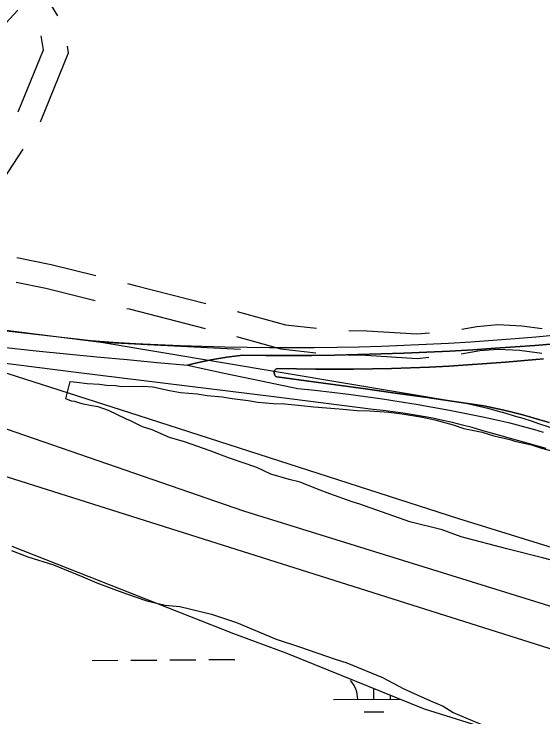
# Model space of a CAD drawing. Extents: x 3568792 to 3606828, y 529143 to 554785.
# Drawn here: x 3600708 to 3601360, y 538044 to 538911 of the extents above; entities that cross this region are included whole.
import ezdxf

# ---------------------------------------------------------------- set-up
doc = ezdxf.new("R2010")
doc.units = 0
for name, color, linetype in [('V-BRDG-OTLN', 7, 'Continuous'), ('V-ROAD-CNTR', 7, 'Continuous'), ('V-SITE-VEGE', 7, 'Continuous'), ('V-TOPO-SHOR', 7, 'Continuous'), ('V-WETL-SWMP', 7, 'Continuous')]:
    doc.layers.add(name, color=color, linetype=linetype)

msp = doc.modelspace()

# ---------------------------------------------------------------- linework, layer by layer
at = {"layer": 'V-BRDG-OTLN'}
for p, q in [((3600453.34, 538548.71), (3600802.8, 538508.34)), ((3601351.68, 538513.03), (3601377.12, 538515.42)), ((3600802.8, 538508.34), (3600830.3, 538506.52)), ((3600830.3, 538506.52), (3600857.82, 538504.92)), ((3601243.67, 538505.25), (3601271.2, 538506.9)), ((3601271.2, 538506.9), (3601298.72, 538508.76)), ((3601298.72, 538508.76), (3601326.22, 538510.84)), ((3601326.22, 538510.84), (3601351.68, 538513.03)), ((3600784.3, 538469.24), (3600536.42, 538500.4)), ((3600857.82, 538504.92), (3600885.36, 538503.54)), ((3600885.36, 538503.54), (3600912.9, 538502.37)), ((3600912.9, 538502.37), (3600940.46, 538501.42)), ((3600940.46, 538501.42), (3600968.02, 538500.69)), ((3600968.02, 538500.69), (3600995.58, 538500.17)), ((3600995.58, 538500.17), (3601023.16, 538499.87)), ((3601023.16, 538499.87), (3601050.73, 538499.78)), ((3601050.73, 538499.78), (3601078.3, 538499.92)), ((3601078.3, 538499.92), (3601105.88, 538500.27)), ((3601105.88, 538500.27), (3601133.45, 538500.83)), ((3601133.45, 538500.83), (3601161.02, 538501.61)), ((3601161.02, 538501.61), (3601188.58, 538502.61)), ((3601188.58, 538502.61), (3601216.13, 538503.82)), ((3601216.13, 538503.82), (3601243.67, 538505.25)), ((3601314.36, 538481.77), (3601290.95, 538479.94)), ((3601337.76, 538483.8), (3601314.36, 538481.77)), ((3601361.14, 538486.06), (3601337.76, 538483.8)), ((3601029.96, 538472.25), (3601029.36, 538471.32)), ((3601030.74, 538473.05), (3601029.96, 538472.25)), ((3601031.67, 538473.69), (3601030.74, 538473.05)), ((3601032.69, 538474.12), (3601031.67, 538473.69)), ((3601056.18, 538473.57), (3601032.69, 538474.12)), ((3601079.68, 538473.24), (3601056.18, 538473.57)), ((3601103.17, 538473.12), (3601079.68, 538473.24)), ((3601126.67, 538473.22), (3601103.17, 538473.12)), ((3601150.16, 538473.53), (3601126.67, 538473.22)), ((3601173.65, 538474.06), (3601150.16, 538473.53)), ((3601197.13, 538474.81), (3601173.65, 538474.06)), ((3601220.6, 538475.77), (3601197.13, 538474.81)), ((3601244.06, 538476.94), (3601220.6, 538475.77)), ((3601267.51, 538478.34), (3601244.06, 538476.94)), ((3601290.95, 538479.94), (3601267.51, 538478.34)), ((3601028.38, 538438.98), (3600784.3, 538469.24)), ((3601028.95, 538470.28), (3601028.75, 538469.18)), ((3601028.75, 538469.18), (3601028.77, 538468.06)), ((3601028.77, 538468.06), (3601029.02, 538466.97)), ((3601029.36, 538471.32), (3601028.95, 538470.28)), ((3601029.02, 538466.97), (3601029.46, 538465.95)), ((3601029.46, 538465.95), (3601030.11, 538465.04)), ((3601030.11, 538465.04), (3601030.92, 538464.27)), ((3601030.92, 538464.27), (3601031.87, 538463.68)), ((3601031.87, 538463.68), (3601068.43, 538458.81)), ((3601068.43, 538458.81), (3601104.96, 538453.85)), ((3601104.96, 538453.85), (3601141.49, 538448.82)), ((3601141.49, 538448.82), (3601177.99, 538443.7)), ((3601150.89, 538423.39), (3601028.38, 538438.98)), ((3601177.99, 538443.7), (3601214.48, 538438.51)), ((3601214.48, 538438.51), (3601250.94, 538433.23)), ((3601250.94, 538433.23), (3601287.39, 538427.87)), ((3601163.26, 538422.11), (3601150.89, 538423.39)), ((3601175.61, 538420.62), (3601163.26, 538422.11)), ((3601187.93, 538418.92), (3601175.61, 538420.62)), ((3601287.39, 538427.87), (3601299.05, 538425.51)), ((3601299.05, 538425.51), (3601310.67, 538422.95)), ((3601310.67, 538422.95), (3601322.25, 538420.18)), ((3601322.25, 538420.18), (3601333.78, 538417.22)), ((3601200.21, 538417), (3601187.93, 538418.92)), ((3601212.46, 538414.86), (3601200.21, 538417)), ((3601224.67, 538412.52), (3601212.46, 538414.86)), ((3601236.84, 538409.96), (3601224.67, 538412.52)), ((3601333.78, 538417.22), (3601345.25, 538414.07)), ((3601345.25, 538414.07), (3601356.67, 538410.72)), ((3601248.96, 538407.19), (3601236.84, 538409.96)), ((3601261.02, 538404.21), (3601248.96, 538407.19)), ((3601273.04, 538401.02), (3601261.02, 538404.21)), ((3601356.67, 538410.72), (3601368.04, 538407.18)), ((3601284.99, 538397.62), (3601273.04, 538401.02)), ((3601296.88, 538394.01), (3601284.99, 538397.62)), ((3601364.52, 538375.48), (3601296.88, 538394.01))]:
    msp.add_line(p, q, dxfattribs=at)
for points in [[(3600697.78, 538499.78), (3600735.14, 538495.88), (3600772.49, 538492.1), (3600809.85, 538488.44), (3600847.22, 538484.89), (3600884.58, 538481.47), (3600921.95, 538478.16), (3600967.22, 538468.4), (3601012.54, 538458.83), (3601057.91, 538449.44), (3601078.84, 538447.32), (3601099.73, 538444.97), (3601120.61, 538442.42), (3601141.45, 538439.64), (3601162.26, 538436.65), (3601183.04, 538433.45), (3601203.78, 538430.04), (3601224.48, 538426.41), (3601245.15, 538422.56), (3601265.77, 538418.51), (3601286.34, 538414.24), (3601306.87, 538409.76), (3601317.77, 538407.32), (3601328.62, 538404.67), (3601339.42, 538401.81), (3601350.16, 538398.75), (3601360.84, 538395.48)], [(3600921.95, 538478.16), (3600931.54, 538480.49), (3600941.2, 538482.63), (3600950.9, 538484.57), (3600960.64, 538486.32), (3600970.43, 538487.87), (3600980.25, 538489.21), (3600990.09, 538490.36), (3601018.47, 538490.09), (3601046.85, 538490.03), (3601075.23, 538490.18), (3601103.61, 538490.54), (3601131.98, 538491.1), (3601160.35, 538491.87), (3601188.71, 538492.85), (3601217.05, 538494.04), (3601245.38, 538495.44), (3601273.7, 538497.04), (3601302.01, 538498.85), (3601326.2, 538500.54), (3601350.38, 538502.44), (3601374.55, 538504.55)], [(3601368.04, 538407.18), (3601356.67, 538410.72), (3601345.25, 538414.07), (3601333.78, 538417.22), (3601322.25, 538420.18), (3601310.67, 538422.95), (3601299.05, 538425.51), (3601287.39, 538427.87), (3601250.94, 538433.23), (3601214.48, 538438.51), (3601177.99, 538443.7), (3601141.49, 538448.82), (3601104.96, 538453.85), (3601068.43, 538458.81), (3601031.87, 538463.68), (3601030.92, 538464.27), (3601030.11, 538465.04), (3601029.46, 538465.95), (3601029.02, 538466.97), (3601028.77, 538468.06), (3601028.75, 538469.18), (3601028.95, 538470.28), (3601029.36, 538471.32), (3601029.96, 538472.25), (3601030.74, 538473.05), (3601031.67, 538473.69), (3601032.69, 538474.12), (3601056.18, 538473.57), (3601079.68, 538473.24), (3601103.17, 538473.12), (3601126.67, 538473.22), (3601150.16, 538473.53), (3601173.65, 538474.06), (3601197.13, 538474.81), (3601220.6, 538475.77), (3601244.06, 538476.94), (3601267.51, 538478.34), (3601290.95, 538479.94), (3601314.36, 538481.77), (3601337.76, 538483.8), (3601361.14, 538486.06)]]:
    msp.add_lwpolyline(points, dxfattribs=at)
at = {"layer": 'V-ROAD-CNTR'}
for points in [[(3600761.9, 538908.81), (3600753.97, 538921.47), (3600744.22, 538939.61), (3600740.26, 538973.39), (3600735.7, 539003.5)], [(3600712.97, 538790.45), (3600744.17, 538866.97), (3600741.4, 538884.11)], [(3600740.42, 538778.32), (3600775.13, 538863.44), (3600773.84, 538871.42)], [(3600661.43, 538663.11), (3600680.87, 538686.55), (3600719.27, 538744.48)], [(3599635.82, 538674.14), (3600275.56, 538574.13), (3600815.47, 538506.65), (3600987.13, 538497.93)], [(3600711.39, 538610.71), (3600753.69, 538602.39), (3600808.88, 538588.57)], [(3599951.14, 538576.74), (3601448.4, 538103.75)], [(3600710.56, 538580.3), (3600747.14, 538573.1), (3600807.98, 538557.87)], [(3600847.68, 538578.86), (3600857.18, 538576.48), (3600944.56, 538554.08)], [(3600846.78, 538548.16), (3600849.81, 538547.4), (3600943.65, 538523.34)], [(3600983.3, 538544.11), (3601042.67, 538527.9), (3601080.87, 538523.58)], [(3601260.25, 538522.56), (3601278.82, 538525.76), (3601304.72, 538528.05), (3601334.22, 538526.58), (3601359.62, 538523.23)], [(3601120.74, 538520.9), (3601143.1, 538520.24), (3601204.77, 538516.56), (3601220.53, 538518.01)], [(3600815.47, 538506.65), (3601262.11, 538431.55)], [(3600982.36, 538513.27), (3601037, 538498.35), (3601080.08, 538493.48)], [(3601374.55, 538504.55), (3601350.38, 538502.44), (3601326.2, 538500.54), (3601302.01, 538498.85), (3601273.7, 538497.04), (3601245.38, 538495.44), (3601217.05, 538494.04), (3601188.71, 538492.85), (3601160.35, 538491.87), (3601131.98, 538491.1), (3601103.61, 538490.54), (3601075.23, 538490.18), (3601046.85, 538490.03), (3601018.47, 538490.09), (3600990.09, 538490.36), (3600980.25, 538489.21), (3600970.43, 538487.87), (3600960.64, 538486.32), (3600950.9, 538484.57), (3600941.2, 538482.63), (3600931.54, 538480.49), (3600921.95, 538478.16)], [(3601259.52, 538491.99), (3601282.7, 538495.99), (3601305.3, 538497.98), (3601331.51, 538496.68), (3601358.82, 538493.08)], [(3601119.96, 538490.91), (3601141.77, 538490.27), (3601205.26, 538486.48), (3601219.76, 538487.81)]]:
    msp.add_lwpolyline(points, dxfattribs=at)
msp.add_arc((3601089.76, 537626.34), 823.44, 53.71862, 77.91883, dxfattribs=at)
at = {"layer": 'V-SITE-VEGE'}
for points in [[(3600712.6, 538915.73), (3600692.78, 538894.37)], [(3600793.63, 538429.95), (3600788.82, 538431.26), (3600782.64, 538433.24), (3600778.53, 538433.87), (3600771.66, 538436.52), (3600776.87, 538457.8), (3600785.09, 538457.21), (3600798.11, 538455.32), (3600813.17, 538454.82), (3600822.08, 538453.55), (3600833.04, 538453), (3600840.58, 538451.72), (3600867.26, 538452.05), (3600878.9, 538451.5), (3600899.48, 538446.96), (3600913.2, 538444.39), (3600933.75, 538442.58), (3600946.08, 538440.67), (3600964.58, 538438.84), (3600976.92, 538436.94), (3600996.79, 538434.44), (3601008.45, 538432.53), (3601027.63, 538430.71), (3601042, 538430.2), (3601062.55, 538428.39), (3601077.63, 538426.52), (3601109.13, 538424.16), (3601131.05, 538422.37), (3601146.79, 538421.88), (3601170.08, 538420.1), (3601186.52, 538418.25), (3601211.89, 538413.77), (3601226.98, 538410.53), (3601249.63, 538404.64), (3601262.69, 538400.01), (3601285.32, 538395.49), (3601299.75, 538390.87), (3601319.64, 538386.32), (3601325.83, 538384.34), (3601346.41, 538379.8), (3601358.77, 538375.84), (3601375.93, 538371.26)], [(3600851.35, 538409.43), (3600846.54, 538411.43), (3600824.51, 538422.11), (3600811.46, 538426.74), (3600803.92, 538428.02), (3600793.63, 538429.95)], [(3601405.7, 538228.61), (3601359.72, 538240.38), (3601315.79, 538251.48), (3601259.5, 538266.54), (3601236.14, 538275.16), (3601196.33, 538284.94), (3601134.49, 538306.78), (3601124.88, 538309.4), (3601097.39, 538319.33), (3601082.27, 538325.31), (3601060.95, 538333.95), (3601047.23, 538337.2), (3601024.57, 538343.77), (3601007.37, 538351.78), (3600972.33, 538363.67), (3600949.64, 538372.3), (3600918.03, 538383.55), (3600899.5, 538388.8), (3600878.17, 538398.12), (3600866.49, 538402.09), (3600851.35, 538409.43)], [(3600704.79, 538249.61), (3600724.73, 538241.64), (3600756.33, 538231.76), (3600792.77, 538217.14), (3600809.96, 538209.82), (3600834.02, 538200.53), (3600846.39, 538195.89), (3600871.81, 538187.3), (3600894.45, 538182.1), (3600912.27, 538180.26), (3600951.38, 538171.15), (3600982.29, 538160.57), (3601031.12, 538139.95), (3601059.97, 538130.72), (3601103.95, 538115.51), (3601118.37, 538110.89), (3601162.38, 538092.95), (3601188.55, 538078.89), (3601221.57, 538064.24), (3601237.38, 538057.59), (3601249.79, 538049.53)], [(3601249.79, 538049.53), (3601315.13, 538022.26)]]:
    msp.add_lwpolyline(points, dxfattribs=at)
at = {"layer": 'V-TOPO-SHOR'}
for points in [[(3599303.17, 538933.16), (3599684.99, 538806.87), (3600115.15, 538684), (3600350.49, 538593.89), (3600439.2, 538551.33), (3600861.92, 538416.05), (3601256.09, 538288.96), (3601614.78, 538178.13), (3601953.95, 538066.51), (3602312.62, 537973.13), (3602554.94, 537901.88), (3602670.31, 537851.1), (3602717.12, 537838.46)], [(3602717.78, 537764.33), (3602677.27, 537776.83), (3602447.9, 537843.31), (3602136.56, 537944.84), (3601791.02, 538049.75), (3601374.06, 538179.41), (3600991.38, 538298.1), (3600507.58, 538464.9), (3600284, 538523.86), (3600247.76, 538540.49), (3600206.62, 538570.35), (3600171.33, 538586.99), (3599927.93, 538637.18), (3599524.29, 538763.21), (3599273.92, 538841.76)]]:
    msp.add_lwpolyline(points, dxfattribs=at)
at = {"layer": 'V-WETL-SWMP'}
for p, q in [((3600705.08, 538255), (3600978.57, 538147.32)), ((3600978.57, 538147.32), (3601043.35, 538123.44)), ((3601043.35, 538123.44), (3601213.94, 538054.36)), ((3600804.07, 538113.79), (3600836.07, 538114.06)), ((3600852.07, 538114.19), (3600884.07, 538114.46)), ((3600900.07, 538114.6), (3600932.06, 538114.87)), ((3600948.06, 538115), (3600980.06, 538115.27)), ((3601151.8, 538065.98), (3601151.69, 538079.57)), ((3601101.8, 538065.56), (3601184.57, 538066.25)), ((3601139.93, 538050.45), (3601163.93, 538050.65)), ((3601213.94, 538054.36), (3601440.31, 537983.83))]:
    msp.add_line(p, q, dxfattribs=at)
for centre, start, end in [((3601096.56, 538065.99), 359.71153, 41.25519), ((3601207.04, 538066.92), 172.82936, 181.25518)]:
    msp.add_arc(centre, 35.25, start, end, dxfattribs=at)

doc.saveas('drawing.dxf')
